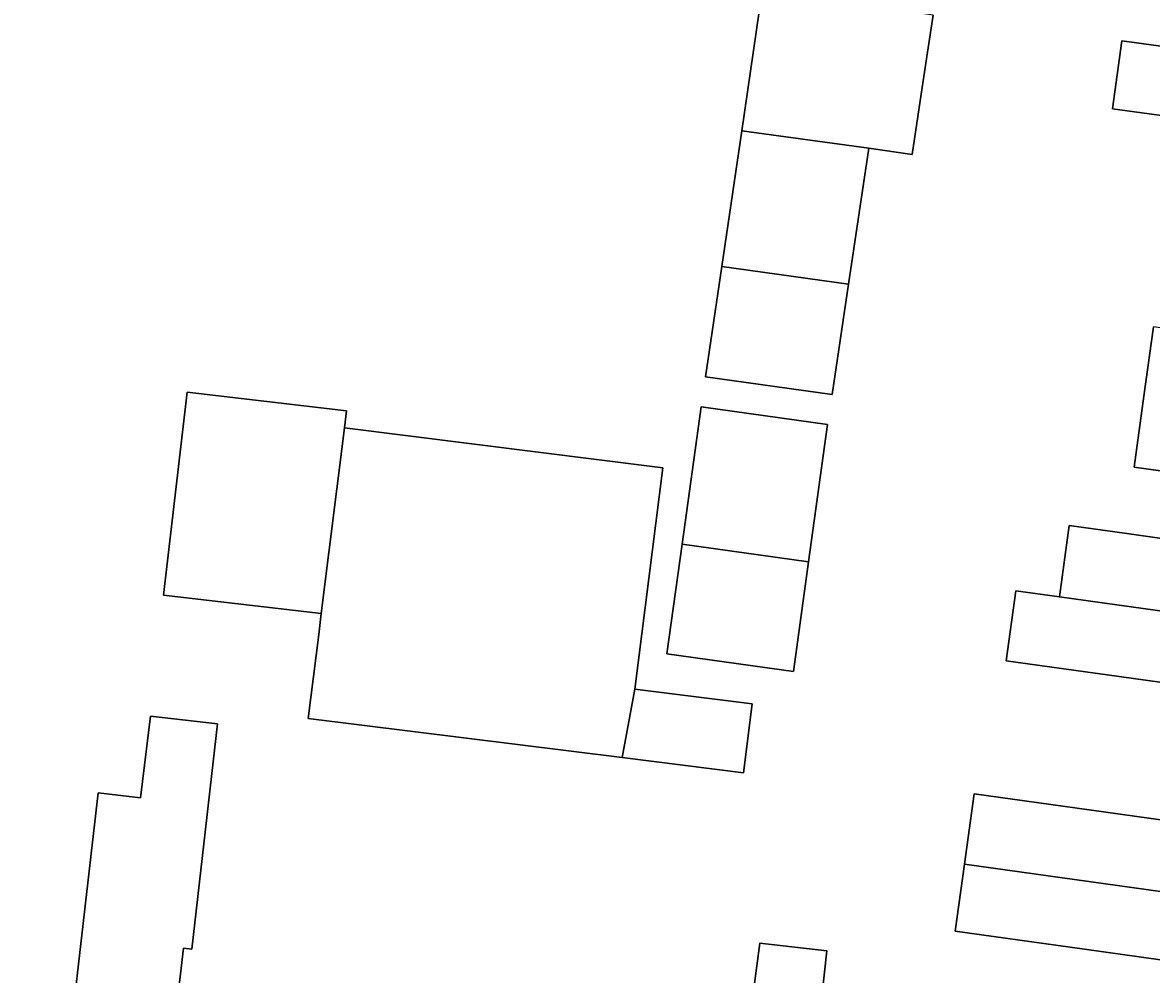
# Model space of a CAD drawing. Extents: x 161692 to 162379, y 380760 to 381678.
# Drawn here: x 161926.1 to 161966.68, y 381417.1 to 381451.3 of the extents above; entities that cross this region are included whole.
import ezdxf

# ---------------------------------------------------------------- set-up
doc = ezdxf.new("R2010")
doc.units = 0
doc.layers.add('IMGEO_Erf', color=7, linetype='Continuous')
doc.layers.add('IMGEO_Pand', color=7, linetype='Continuous')

msp = doc.modelspace()

# ---------------------------------------------------------------- linework, layer by layer
at = {"layer": 'IMGEO_Erf'}
for points in [[(161958.83, 381451.565), (161958.63, 381450.243), (161958.366, 381448.495), (161958.074, 381446.56), (161956.517, 381446.795), (161955.788, 381441.897), (161955.198, 381437.933), (161950.652, 381438.567), (161951.233, 381442.531), (161951.949, 381447.414), (161952.687, 381452.45)], [(161967.829, 381447.851), (161965.281, 381448.206), (161965.621, 381450.649), (161968.169, 381450.294)], [(161968.901, 381434.934), (161966.054, 381435.33), (161966.41, 381437.882), (161966.757, 381440.37)], [(161968.442, 381427.391), (161965.083, 381427.858), (161961.459, 381428.362), (161961.81, 381430.886), (161963.371, 381430.669), (161963.727, 381433.225), (161965.79, 381432.938), (161968.569, 381432.551)], [(161923.396, 381406.735), (161926.826, 381406.339), (161927.398, 381411.307), (161928.815, 381423.618), (161930.332, 381423.444), (161930.699, 381426.372)], [(161930.699, 381426.372), (161933.109, 381426.097), (161932.177, 381418.005), (161931.881, 381418.039), (161931.503, 381414.761)], [(161969.316, 381417.303), (161963.755, 381418.078), (161959.624, 381418.654), (161959.959, 381421.059), (161960.31, 381423.583), (161964.441, 381423.008), (161969.929, 381422.244)], [(161952.384, 381416.589), (161952.604, 381418.223), (161955.014, 381417.946), (161954.825, 381416.308)]]:
    msp.add_lwpolyline(points, dxfattribs=at)
for points in [[(161936.741, 381429.317), (161936.835, 381430.071), (161931.163, 381430.731), (161932.011, 381438.019), (161937.745, 381437.352), (161937.669, 381436.743), (161949.114, 381435.301), (161948.111, 381427.347), (161952.331, 381426.815), (161952.019, 381424.341), (161947.649, 381424.888), (161936.364, 381426.299)], [(161949.263, 381428.613), (161949.81, 381432.558), (161950.495, 381437.497), (161955.039, 381436.864), (161954.354, 381431.925), (161953.807, 381427.983)]]:
    msp.add_lwpolyline(points, close=True, dxfattribs=at)
at = {"layer": 'IMGEO_Pand'}
for points in [[(161957.389, 381451.782), (161956.24, 381451.955), (161952.687, 381452.45), (161951.949, 381447.414), (161956.517, 381446.795), (161958.074, 381446.56), (161958.366, 381448.495), (161958.63, 381450.243), (161958.83, 381451.565), (161958.024, 381451.686)], [(161981.204, 381448.479), (161968.169, 381450.294), (161965.621, 381450.649), (161965.281, 381448.206), (161967.829, 381447.851), (161970.942, 381447.418), (161970.58, 381444.819), (161973.014, 381444.48), (161980.502, 381443.437)], [(161956.517, 381446.795), (161951.949, 381447.414), (161951.233, 381442.531), (161955.788, 381441.897)], [(161955.788, 381441.897), (161951.233, 381442.531), (161950.652, 381438.567), (161955.198, 381437.933)], [(161968.901, 381434.934), (161979.12, 381433.511), (161979.822, 381438.551), (161966.757, 381440.37), (161966.41, 381437.882), (161966.054, 381435.33)], [(161937.669, 381436.743), (161937.745, 381437.352), (161932.011, 381438.019), (161931.163, 381430.731), (161936.835, 381430.071)], [(161949.81, 381432.558), (161954.354, 381431.925), (161955.039, 381436.864), (161950.495, 381437.497)], [(161948.111, 381427.347), (161949.114, 381435.301), (161937.669, 381436.743), (161936.835, 381430.071), (161936.741, 381429.317), (161936.364, 381426.299), (161947.649, 381424.888)], [(161979.12, 381433.511), (161968.901, 381434.934), (161968.569, 381432.551), (161965.79, 381432.938), (161963.727, 381433.225), (161963.371, 381430.669), (161965.434, 381430.382), (161978.432, 381428.572)], [(161949.81, 381432.558), (161949.263, 381428.613), (161953.807, 381427.983), (161954.354, 381431.925)], [(161978.432, 381428.572), (161965.434, 381430.382), (161963.371, 381430.669), (161961.81, 381430.886), (161961.459, 381428.362), (161965.083, 381427.858), (161968.442, 381427.391), (161968.098, 381424.921), (161970.259, 381424.62), (161977.737, 381423.578)], [(161948.111, 381427.347), (161947.649, 381424.888), (161952.019, 381424.341), (161952.331, 381426.815)], [(161933.771, 381405.542), (161934.841, 381414.376), (161931.503, 381414.761), (161931.881, 381418.039), (161932.177, 381418.005), (161933.109, 381426.097), (161930.699, 381426.372), (161930.332, 381423.444), (161928.815, 381423.618), (161927.398, 381411.307), (161926.826, 381406.339)], [(161970.259, 381424.62), (161969.929, 381422.244), (161964.441, 381423.008), (161960.31, 381423.583), (161959.959, 381421.059), (161977.055, 381418.68), (161977.737, 381423.578)], [(161977.055, 381418.68), (161959.959, 381421.059), (161959.624, 381418.654), (161963.755, 381418.078), (161969.316, 381417.303), (161968.944, 381414.625), (161970.388, 381414.409), (161971.531, 381414.24), (161973.821, 381413.903), (161976.347, 381413.594)], [(161952.384, 381416.589), (161954.825, 381416.308), (161955.014, 381417.946), (161952.604, 381418.223)]]:
    msp.add_lwpolyline(points, close=True, dxfattribs=at)

doc.saveas('drawing.dxf')
